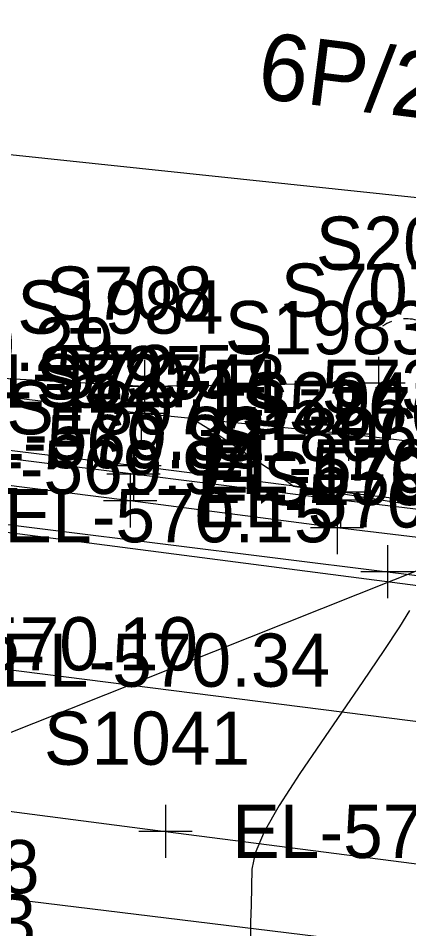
# Model space of a CAD drawing. Extents: x 1724534 to 1727318, y 657156 to 660047.
# Drawn here: x 1725796.9 to 1725826.2, y 658576.3 to 658644.7 of the extents above; entities that cross this region are included whole.
import ezdxf

# ---------------------------------------------------------------- set-up
doc = ezdxf.new("R2010")
doc.units = 0
for name, color, linetype in [('SURVEY - CENTERLINE - Preliminary Text', 7, 'Continuous'), ('SURVEY - CONTOURS - Intermediate with optional Text', 7, 'Continuous'), ('SURVEY - DRAINAGE - Area Shapes', 7, 'Continuous'), ('SURVEY - DTM - Breaklines', 7, 'Continuous'), ('SURVEY - DTM - Breaklines - Points - Elevations', 7, 'Continuous'), ('SURVEY - DTM - Breaklines - Points - Locators', 7, 'Continuous'), ('SURVEY - DTM - Breaklines - Points - Numbers', 7, 'Continuous'), ('SURVEY - ROADSIDE BARRIERS - Points - Elevations', 7, 'Continuous'), ('SURVEY - ROADSIDE BARRIERS - Points - Locators', 7, 'Continuous'), ('SURVEY - ROADSIDE BARRIERS - Points - Numbers', 7, 'Continuous'), ('SURVEY - ROADSIDE BARRIERS with Text', 7, 'Continuous'), ('SURVEY - TRAFFIC CONTROL - Pavement Marking - Points - Elevations', 7, 'Continuous'), ('SURVEY - TRAFFIC CONTROL - Pavement Marking - Points - Locators', 7, 'Continuous'), ('SURVEY - TRAFFIC CONTROL - Pavement Marking - Points - Numbers', 7, 'Continuous'), ('SURVEY - TRAFFIC CONTROL - Pavement Marking with Text', 7, 'Continuous'), ('SURVEY - TRAFFIC CONTROL - Signs - Points - Elevations', 7, 'Continuous'), ('SURVEY - TRANSPORTATION - Features', 7, 'Continuous'), ('SURVEY - TRANSPORTATION - Features - Points - Elevations', 7, 'Continuous'), ('SURVEY - TRANSPORTATION - Features - Points - Locators', 7, 'Continuous'), ('SURVEY - TRANSPORTATION - Features - Points - Numbers', 7, 'Continuous'), ('SURVEY - TRANSPORTATION - Roads', 7, 'Continuous'), ('SURVEY - TRANSPORTATION - Roads - Points - Elevations', 7, 'Continuous'), ('SURVEY - TRANSPORTATION - Roads - Points - Locators', 7, 'Continuous'), ('SURVEY - TRANSPORTATION - Roads - Points - Numbers', 7, 'Continuous'), ('SURVEY - UTILITIES - Overhead Wire Crossings', 7, 'Continuous'), ('SURVEY - UTILITIES - Poles and Miscellaneous - Points - Numbers', 7, 'Continuous'), ('SURVEY - UTILITIES - Poles and Miscellaneous with Text', 7, 'Continuous'), ('SURVEY - UTILITIES - Water with Text', 7, 'Continuous')]:
    doc.layers.add(name, color=color, linetype=linetype)

msp = doc.modelspace()

# ---------------------------------------------------------------- linework, layer by layer
at = {"layer": 'SURVEY - CENTERLINE - Preliminary Text'}
msp.add_line((1725772.853, 658581.708), (1725925.415, 658642.543), dxfattribs=at)
at = {"layer": 'SURVEY - CONTOURS - Intermediate with optional Text'}
for points in [[(1725809.975, 658614.638), (1725811.149, 658613.928), (1725811.417, 658613.762), (1725811.716, 658613.57), (1725812.047, 658613.35), (1725812.41, 658613.104), (1725813.791, 658612.158), (1725814.148, 658611.917), (1725814.489, 658611.69), (1725815.664, 658610.92), (1725815.966, 658610.721), (1725816.236, 658610.538), (1725816.475, 658610.372), (1725816.681, 658610.223), (1725817.568, 658609.566), (1725819.597, 658609.247), (1725820.301, 658609.137), (1725821.1, 658609.013), (1725821.152, 658609.005), (1725821.152, 658609.005), (1725822.579, 658608.776), (1725825.537, 658608.303), (1725826.087, 658608.215), (1725826.634, 658608.127)], [(1725826.282, 658600.218), (1725825.518, 658598.99), (1725824.351, 658597.216), (1725822.779, 658594.895), (1725818.049, 658587.977), (1725816.493, 658585.581), (1725815.375, 658583.585), (1725814.694, 658581.986), (1725814.449, 658580.786), (1725814.38, 658578.117), (1725814.351, 658576.769), (1725814.314, 658574.729)]]:
    msp.add_lwpolyline(points, dxfattribs=at)
at = {"layer": 'SURVEY - DRAINAGE - Area Shapes'}
msp.add_lwpolyline([(1725876.527, 658537.521), (1725880.453, 658568.253), (1725462.782, 658619.36), (1725459.014, 658588.567)], close=True, dxfattribs=at)
at = {"layer": 'SURVEY - DTM - Breaklines'}
msp.add_lwpolyline([(1725923.442, 658596.261), (1725920.349, 658596.664), (1725900.537, 658599.315), (1725880.703, 658601.788), (1725860.867, 658604.256), (1725841.017, 658606.73), (1725821.164, 658609.108), (1725805.637, 658611.084), (1725785.8, 658613.524), (1725762.697, 658616.458), (1725748.853, 658618.143), (1725745.613, 658618.535), (1725725.762, 658620.955), (1725705.909, 658623.419), (1725686.061, 658625.875)], dxfattribs=at)
at = {"layer": 'SURVEY - DTM - Breaklines - Points - Locators'}
for p, q in [((1725805.637, 658613.084), (1725805.637, 658609.084)), ((1725807.637, 658611.084), (1725803.637, 658611.084)), ((1725821.164, 658611.108), (1725821.164, 658607.108)), ((1725823.164, 658609.108), (1725819.164, 658609.108))]:
    msp.add_line(p, q, dxfattribs=at)
at = {"layer": 'SURVEY - ROADSIDE BARRIERS - Points - Locators'}
for p, q in [((1725806.38, 658619.061), (1725806.38, 658615.061)), ((1725823.955, 658619.289), (1725823.955, 658615.289)), ((1725808.38, 658617.061), (1725804.38, 658617.061)), ((1725825.955, 658617.289), (1725821.955, 658617.289))]:
    msp.add_line(p, q, dxfattribs=at)
at = {"layer": 'SURVEY - ROADSIDE BARRIERS with Text'}
msp.add_lwpolyline([(1725823.955, 658617.289), (1725806.38, 658617.061), (1725786.387, 658618.168), (1725763.259, 658620.903), (1725749.415, 658622.587), (1725746.173, 658622.967)], dxfattribs=at)
at = {"layer": 'SURVEY - TRAFFIC CONTROL - Pavement Marking - Points - Locators'}
for p, q in [((1725807.969, 658585.629), (1725807.969, 658581.629)), ((1725809.969, 658583.629), (1725805.969, 658583.629))]:
    msp.add_line(p, q, dxfattribs=at)
at = {"layer": 'SURVEY - TRAFFIC CONTROL - Pavement Marking with Text'}
for points in [[(1725469.93, 658636.195), (1725476.311, 658635.371), (1725478.295, 658635.122), (1725516.011, 658630.481), (1725599.369, 658620.164), (1725678.757, 658610.338), (1725738.298, 658602.97), (1725780.716, 658597.719), (1725790.639, 658596.491), (1725852.127, 658588.674), (1725871.961, 658586.151), (1725916.153, 658580.463)], [(1725691.276, 658598.614), (1725717.028, 658595.036), (1725719.009, 658594.766), (1725742.941, 658591.917), (1725766.76, 658588.985), (1725807.969, 658583.629), (1725837.716, 658579.798), (1725859.541, 658577.092), (1725887.31, 658573.624), (1725917.054, 658569.88)]]:
    msp.add_lwpolyline(points, dxfattribs=at)
at = {"layer": 'SURVEY - TRANSPORTATION - Features'}
for points in [[(1725923.364, 658595.652), (1725920.271, 658596.054), (1725900.459, 658598.705), (1725880.625, 658601.178), (1725860.79, 658603.646), (1725840.941, 658606.12), (1725821.088, 658608.498), (1725805.562, 658610.474), (1725785.723, 658612.914), (1725762.62, 658615.849), (1725748.776, 658617.533), (1725745.535, 658617.925), (1725725.684, 658620.345), (1725705.833, 658622.809), (1725685.985, 658625.265)], [(1725924.124, 658601.632), (1725920.917, 658601.133), (1725901.098, 658603.73), (1725881.263, 658606.193), (1725861.425, 658608.639), (1725841.56, 658611.106), (1725821.706, 658613.473), (1725806.126, 658615.02), (1725786.298, 658617.46), (1725763.169, 658620.191), (1725751.211, 658621.652), (1725751.19, 658622.534), (1725749.441, 658623.208)], [(1725923.129, 658593.802), (1725920.036, 658594.204), (1725900.224, 658596.854), (1725880.377, 658599.224), (1725860.524, 658601.554), (1725840.686, 658604.065), (1725820.833, 658606.443), (1725805.311, 658608.457), (1725785.478, 658610.975), (1725762.374, 658613.908), (1725762.62, 658615.849)]]:
    msp.add_lwpolyline(points, dxfattribs=at)
at = {"layer": 'SURVEY - TRANSPORTATION - Features - Points - Locators'}
for p, q in [((1725806.126, 658617.02), (1725806.126, 658613.02)), ((1725821.706, 658615.473), (1725821.706, 658611.473)), ((1725808.126, 658615.02), (1725804.126, 658615.02)), ((1725823.706, 658613.473), (1725819.706, 658613.473)), ((1725805.562, 658612.474), (1725805.562, 658608.474)), ((1725821.088, 658610.498), (1725821.088, 658606.498)), ((1725807.562, 658610.474), (1725803.562, 658610.474)), ((1725805.311, 658610.457), (1725805.311, 658606.457)), ((1725807.311, 658608.457), (1725803.311, 658608.457)), ((1725823.088, 658608.498), (1725819.088, 658608.498)), ((1725820.833, 658608.443), (1725820.833, 658604.443)), ((1725822.833, 658606.443), (1725818.833, 658606.443))]:
    msp.add_line(p, q, dxfattribs=at)
at = {"layer": 'SURVEY - TRANSPORTATION - Roads'}
msp.add_lwpolyline([(1725603.861, 658630.44), (1725726.921, 658615.268), (1725763.101, 658610.806), (1725790.88, 658607.344), (1725824.612, 658603.138), (1725872.227, 658597.261), (1725926.076, 658590.615)], dxfattribs=at)
at = {"layer": 'SURVEY - TRANSPORTATION - Roads - Points - Locators'}
for p, q in [((1725824.612, 658605.138), (1725824.612, 658601.138)), ((1725826.612, 658603.138), (1725822.612, 658603.138))]:
    msp.add_line(p, q, dxfattribs=at)
at = {"layer": 'SURVEY - UTILITIES - Overhead Wire Crossings'}
msp.add_line((1725320.87, 658684.66), (1725845.289, 658629.305), dxfattribs=at)
at = {"layer": 'SURVEY - UTILITIES - Poles and Miscellaneous with Text'}
for start, end in [(68.73872, 93.50876), (110.36251, 124.25193)]:
    msp.add_arc((1725826.014, 658619.01), 3.125, start, end, dxfattribs=at)
at = {"layer": 'SURVEY - UTILITIES - Water with Text'}
msp.add_lwpolyline([(1725847.724, 658579.712), (1725846.548, 658599.52), (1725380.522, 658660.104)], dxfattribs=at)

# ---------------------------------------------------------------- texts
at = {"layer": 'SURVEY - DTM - Breaklines - Points - Elevations'}
for s, p in [('EL-570.32', (1725790.8, 658611.524)), ('EL-570.72', (1725810.637, 658609.084))]:
    msp.add_text(s, height=4, dxfattribs=at).set_placement(p)
at = {"layer": 'SURVEY - DTM - Breaklines - Points - Numbers'}
for s, p in [('S295', (1725798.301, 658616.084)), ('S294', (1725813.828, 658614.108))]:
    msp.add_text(s, height=4, dxfattribs=at).set_placement(p)
at = {"layer": 'SURVEY - ROADSIDE BARRIERS - Points - Elevations'}
for s, p in [('EL-572.57', (1725791.387, 658616.168)), ('EL-573.06', (1725811.38, 658615.061))]:
    msp.add_text(s, height=4, dxfattribs=at).set_placement(p)
at = {"layer": 'SURVEY - ROADSIDE BARRIERS - Points - Numbers'}
for s, p in [('S707', (1725816.619, 658622.289)), ('S708', (1725798.997, 658622.061))]:
    msp.add_text(s, height=4, dxfattribs=at).set_placement(p)
at = {"layer": 'SURVEY - TRAFFIC CONTROL - Pavement Marking - Points - Elevations'}
for s, p in [('EL-570.10', (1725785.716, 658595.719)), ('EL-570.34', (1725795.639, 658594.491)), ('EL-570.84', (1725812.969, 658581.629)), ('EL-570.13', (1725773.555, 658574.886))]:
    msp.add_text(s, height=4, dxfattribs=at).set_placement(p)
at = {"layer": 'SURVEY - TRAFFIC CONTROL - Pavement Marking - Points - Numbers'}
for s, p in [('S1041', (1725798.839, 658588.629)), ('S1048', (1725783.04, 658578.977))]:
    msp.add_text(s, height=4, dxfattribs=at).set_placement(p)
at = {"layer": 'SURVEY - TRAFFIC CONTROL - Signs - Points - Elevations'}
msp.add_text('EL-570.29', height=4, dxfattribs=at).set_placement((1725779.406, 658618.223))
at = {"layer": 'SURVEY - TRANSPORTATION - Features - Points - Elevations'}
for s, p in [('EL-570.48', (1725792.298, 658615.46)), ('EL-570.92', (1725812.126, 658613.02)), ('EL-569.83', (1725790.723, 658610.914)), ('EL-569.94', (1725790.478, 658608.975)), ('EL-570.24', (1725810.562, 658608.474)), ('EL-570.38', (1725810.311, 658606.457))]:
    msp.add_text(s, height=4, dxfattribs=at).set_placement(p)
at = {"layer": 'SURVEY - TRANSPORTATION - Features - Points - Numbers'}
for s, p in [('S1984', (1725796.838, 658621.02)), ('S1983', (1725812.418, 658619.473)), ('S527', (1725798.226, 658615.474)), ('S1807', (1725796.023, 658613.457)), ('S526', (1725813.642, 658613.498)), ('S1806', (1725811.435, 658611.443))]:
    msp.add_text(s, height=4, dxfattribs=at).set_placement(p)
at = {"layer": 'SURVEY - TRANSPORTATION - Roads - Points - Elevations'}
msp.add_text('EL-570.15', height=4, dxfattribs=at).set_placement((1725795.88, 658605.344))
at = {"layer": 'SURVEY - TRANSPORTATION - Roads - Points - Numbers'}
msp.add_text('S1588', height=4, dxfattribs=at).set_placement((1725815.277, 658608.138))
at = {"layer": 'SURVEY - UTILITIES - Poles and Miscellaneous - Points - Numbers'}
msp.add_text('S2053', height=4, dxfattribs=at).set_placement((1725819.245, 658625.816))
at = {"layer": 'SURVEY - UTILITIES - Poles and Miscellaneous with Text'}
msp.add_text('6P/2T/2C', height=5, rotation=352.86411, dxfattribs=at).set_placement((1725814.722, 658638.749))

doc.saveas('drawing.dxf')
